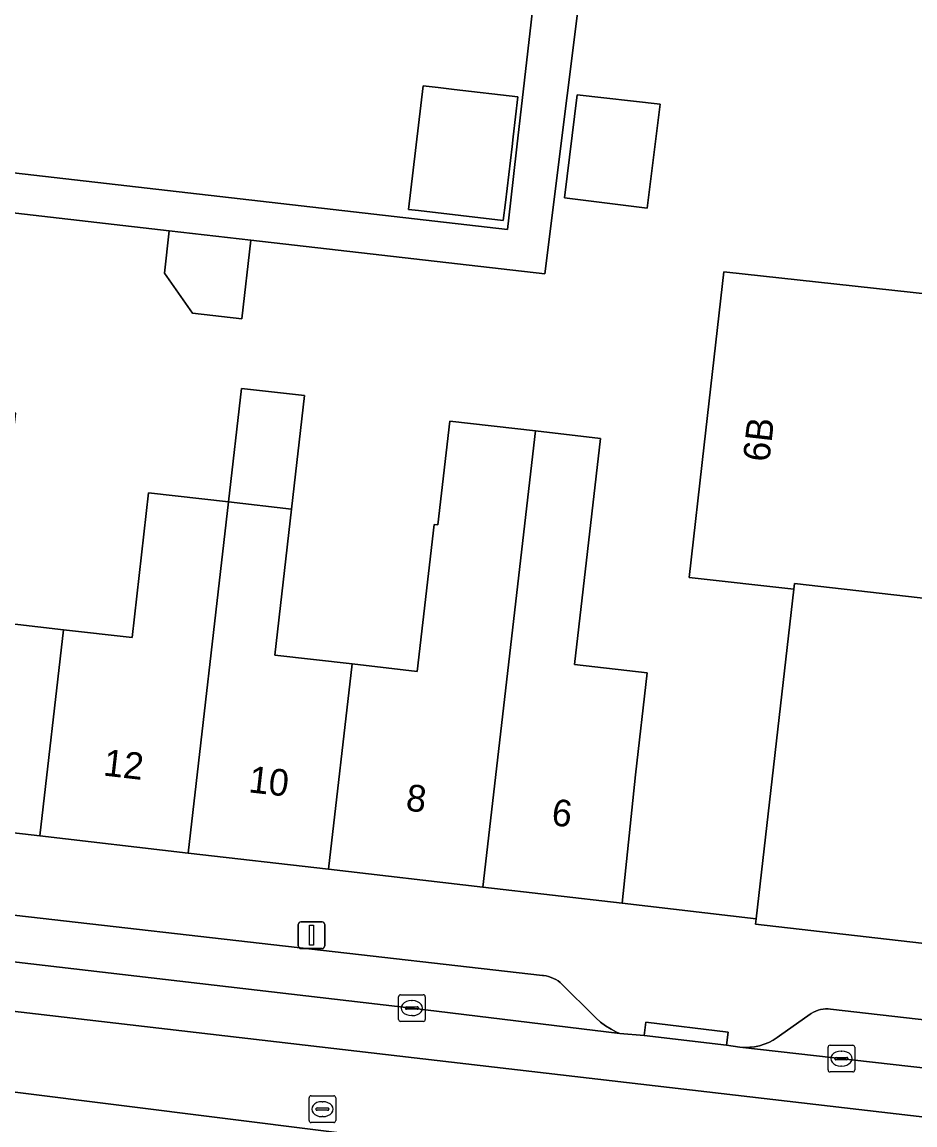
# Model space of a CAD drawing. Extents: x 161692 to 162379, y 380760 to 381678.
# Drawn here: x 162239.99 to 162273.45, y 381217.63 to 381258.94 of the extents above; entities that cross this region are included whole.
import ezdxf

# ---------------------------------------------------------------- set-up
doc = ezdxf.new("R2010")
doc.units = 0
for name, color, linetype in [('IMGEO_Erf', 7, 'Continuous'), ('IMGEO_Kolk', 7, 'Continuous'), ('IMGEO_Lichtmast', 7, 'Continuous'), ('IMGEO_Pand', 7, 'Continuous'), ('IMGEO_Pand_nummerreeks', 7, 'Continuous'), ('IMGEO_Parkeervlak_open', 7, 'Continuous'), ('IMGEO_Rijbaan_lokaal_gesloten', 7, 'Continuous'), ('IMGEO_Rioolput', 7, 'Continuous'), ('IMGEO_Voetpad_open', 7, 'Continuous')]:
    doc.layers.add(name, color=color, linetype=linetype)

msp = doc.modelspace()

# ---------------------------------------------------------------- linework, layer by layer
at = {"layer": 'IMGEO_Erf'}
for points in [[(162263.772, 381283.024), (162259.583, 381249.511), (162248.568, 381250.77), (162248.23, 381247.824), (162246.383, 381248.036), (162245.322, 381249.539), (162245.503, 381251.12), (162238.004, 381251.977)], [(162233.874, 381259.569), (162233.559, 381257.039), (162235.776, 381256.763), (162235.405, 381253.776), (162258.183, 381251.173), (162258.295, 381252.155), (162258.536, 381254.262), (162260.014, 381267.198)], [(162238.859, 381236.489), (162241.538, 381236.182), (162244.11, 381235.887), (162244.732, 381241.314), (162247.726, 381240.971), (162248.215, 381245.221), (162250.571, 381244.951), (162250.084, 381240.701), (162249.457, 381235.233), (162252.362, 381234.9), (162254.799, 381234.621), (162255.43, 381240.128), (162255.576, 381240.111), (162256.021, 381243.995), (162259.229, 381243.627), (162261.662, 381243.348), (162260.691, 381234.881), (162263.42, 381234.568), (162262.981, 381230.74), (162262.479, 381225.938), (162267.502, 381225.358), (162268.913, 381237.694), (162264.983, 381238.143), (162265.551, 381243.111), (162266.291, 381249.587), (162281.057, 381247.971)]]:
    msp.add_lwpolyline(points, dxfattribs=at)
for points in [[(162255.021, 381256.559), (162255.586, 381256.492), (162256.181, 381256.421), (162258.572, 381256.138), (162258.395, 381254.641), (162258.352, 381254.284), (162258.102, 381252.178), (162258.022, 381251.504), (162254.84, 381251.882), (162254.471, 381251.926)], [(162263.412, 381251.974), (162260.316, 381252.36), (162260.796, 381256.217), (162263.897, 381255.872)]]:
    msp.add_lwpolyline(points, close=True, dxfattribs=at)
at = {"layer": 'IMGEO_Kolk'}
for p, q in [((162254.1, 381221.582), (162254.1, 381222.434)), ((162254.175, 381222.508), (162255.027, 381222.508)), ((162255.101, 381222.434), (162255.101, 381221.582)), ((162254.359, 381222.002), (162254.359, 381222.014)), ((162254.797, 381221.965), (162254.399, 381221.965)), ((162254.402, 381222.051), (162254.8, 381222.051)), ((162254.588, 381222.288), (162254.613, 381222.288)), ((162254.843, 381222.014), (162254.843, 381222.002)), ((162255.027, 381221.508), (162254.175, 381221.508)), ((162254.611, 381221.728), (162254.586, 381221.728)), ((162270.192, 381219.692), (162270.192, 381220.544)), ((162270.267, 381220.618), (162271.119, 381220.618)), ((162270.68, 381220.398), (162270.705, 381220.398)), ((162271.193, 381220.544), (162271.193, 381219.692)), ((162270.451, 381220.112), (162270.451, 381220.124)), ((162270.889, 381220.075), (162270.491, 381220.075)), ((162270.494, 381220.161), (162270.892, 381220.161)), ((162270.703, 381219.838), (162270.678, 381219.838)), ((162270.935, 381220.124), (162270.935, 381220.112)), ((162271.119, 381219.618), (162270.267, 381219.618))]:
    msp.add_line(p, q, dxfattribs=at)
for points in [[(162254.1, 381221.582), (162254.1, 381222.434)], [(162254.175, 381222.508), (162255.027, 381222.508)], [(162255.101, 381222.434), (162255.101, 381221.582)], [(162255.027, 381221.508), (162254.175, 381221.508)], [(162270.192, 381219.692), (162270.192, 381220.544)], [(162270.267, 381220.618), (162271.119, 381220.618)], [(162271.193, 381220.544), (162271.193, 381219.692)], [(162271.119, 381219.618), (162270.267, 381219.618)]]:
    msp.add_lwpolyline(points, dxfattribs=at)
for centre, radius, start, end in [((162254.177, 381222.432), 0.0765, 91.552, 178.448), ((162254.177, 381222.432), 0.0765, 91.552, 178.448), ((162255.025, 381222.432), 0.0765, 1.552, 88.448), ((162255.025, 381222.432), 0.0765, 1.552, 88.448), ((162254.399, 381222.011), 0.0403, 85.8775, 175.7526), ((162254.396, 381222.001), 0.0366, 178.938, 274.7102), ((162254.8, 381222.008), 0.043, 264.8664, 352.4533), ((162254.804, 381222.013), 0.0386, 1.7309, 96.639), ((162254.177, 381221.584), 0.0765, 181.552, 268.448), ((162254.177, 381221.584), 0.0765, 181.552, 268.448), ((162255.025, 381221.584), 0.0765, 271.552, 358.448), ((162255.025, 381221.584), 0.0765, 271.552, 358.448), ((162270.269, 381220.542), 0.0765, 91.552, 178.448), ((162270.269, 381220.542), 0.0765, 91.552, 178.448), ((162271.117, 381220.542), 0.0765, 1.552, 88.448), ((162271.117, 381220.542), 0.0765, 1.552, 88.448), ((162270.491, 381220.121), 0.0403, 85.8775, 175.7526), ((162270.488, 381220.111), 0.0366, 178.938, 274.7102), ((162270.892, 381220.118), 0.043, 264.8664, 352.4533), ((162270.896, 381220.123), 0.0386, 1.7309, 96.639), ((162270.269, 381219.694), 0.0765, 181.552, 268.448), ((162270.269, 381219.694), 0.0765, 181.552, 268.448), ((162271.117, 381219.694), 0.0765, 271.552, 358.448), ((162271.117, 381219.694), 0.0765, 271.552, 358.448)]:
    msp.add_arc(centre, radius, start, end, dxfattribs=at)
for centre, major_axis, ratio, start_param, end_param in [((162254.587, 381222.008), (-0.387, 0.002), 0.722429, 4.712389, 7.853982), ((162254.612, 381222.008), (-0.39, 0.002), 0.717154, 1.570796, 4.712389), ((162270.679, 381220.118), (-0.387, 0.002), 0.722429, 4.712389, 7.853982), ((162270.704, 381220.118), (-0.39, 0.002), 0.717154, 1.570796, 4.712389)]:
    msp.add_ellipse(centre, major_axis=major_axis, ratio=ratio, start_param=start_param, end_param=end_param, dxfattribs=at)
at = {"layer": 'IMGEO_Lichtmast'}
for p, q in [((162250.442, 381225.239), (162251.232, 381225.239)), ((162251.232, 381225.239), (162250.442, 381225.239)), ((162250.342, 381224.339), (162250.342, 381225.139)), ((162250.342, 381225.139), (162250.342, 381224.339)), ((162251.332, 381225.139), (162251.332, 381224.339)), ((162251.332, 381224.339), (162251.332, 381225.139)), ((162251.232, 381224.239), (162250.442, 381224.239)), ((162250.442, 381224.239), (162251.232, 381224.239))]:
    msp.add_line(p, q, dxfattribs=at)
msp.add_lwpolyline([(162250.762, 381225.114), (162250.912, 381225.114), (162250.912, 381224.364), (162250.762, 381224.364), (162250.762, 381225.114)], dxfattribs=at)
for centre, start, end in [((162250.442, 381225.139), 90, 180), ((162250.442, 381225.139), 90, 180), ((162251.232, 381225.139), 0, 90), ((162251.232, 381225.139), 360, 90), ((162250.442, 381224.339), 180, 270), ((162250.442, 381224.339), 180, 270), ((162251.232, 381224.339), 270, 0), ((162251.232, 381224.339), 270, 0)]:
    msp.add_arc(centre, 0.1, start, end, dxfattribs=at)
at = {"layer": 'IMGEO_Pand'}
for points in [[(162254.471, 381251.926), (162254.84, 381251.882), (162258.022, 381251.504), (162258.102, 381252.178), (162258.352, 381254.284), (162258.395, 381254.641), (162258.572, 381256.138), (162256.181, 381256.421), (162255.586, 381256.492), (162255.021, 381256.559)], [(162260.796, 381256.217), (162260.316, 381252.36), (162263.412, 381251.974), (162263.897, 381255.872)], [(162248.568, 381250.77), (162245.503, 381251.12), (162245.322, 381249.539), (162246.383, 381248.036), (162248.23, 381247.824)], [(162294.86, 381246.396), (162281.057, 381247.971), (162266.291, 381249.587), (162265.551, 381243.111), (162264.983, 381238.143), (162268.913, 381237.694), (162268.938, 381237.91), (162293.569, 381235.098)], [(162247.726, 381240.971), (162250.084, 381240.701), (162250.571, 381244.951), (162248.215, 381245.221)], [(162241.538, 381236.182), (162238.859, 381236.489), (162239.754, 381244.298), (162237.14, 381244.598), (162235.323, 381229.075), (162240.652, 381228.46)], [(162259.229, 381243.627), (162256.021, 381243.995), (162255.576, 381240.111), (162255.43, 381240.128), (162254.799, 381234.621), (162252.362, 381234.9), (162251.476, 381227.209), (162257.263, 381226.541)], [(162259.229, 381243.627), (162257.263, 381226.541), (162262.479, 381225.938), (162262.981, 381230.74), (162263.42, 381234.568), (162260.691, 381234.881), (162261.662, 381243.348)], [(162247.726, 381240.971), (162244.732, 381241.314), (162244.11, 381235.887), (162241.538, 381236.182), (162240.652, 381228.46), (162246.212, 381227.817)], [(162247.726, 381240.971), (162246.212, 381227.817), (162251.476, 381227.209), (162252.362, 381234.9), (162249.457, 381235.233), (162250.084, 381240.701)], [(162293.569, 381235.098), (162268.938, 381237.91), (162268.913, 381237.694), (162267.502, 381225.358), (162267.479, 381225.155), (162291.159, 381222.448), (162292.219, 381223.29)]]:
    msp.add_lwpolyline(points, close=True, dxfattribs=at)
at = {"layer": 'IMGEO_Parkeervlak_open'}
for points in [[(162221.075, 381225.863), (162235.045, 381224.277), (162254.6, 381222.007), (162262.395, 381221.059), (162262.271, 381221.111), (162262.06, 381221.217), (162261.859, 381221.341), (162261.67, 381221.483), (162261.495, 381221.641), (162260.157, 381222.963), (162260.079, 381223.024), (162259.996, 381223.077), (162259.909, 381223.123), (162259.818, 381223.161), (162259.724, 381223.19), (162259.627, 381223.211), (162259.529, 381223.224), (162259.491, 381223.226), (162230.584, 381226.531)], [(162275.867, 381221.329), (162270.288, 381221.968), (162270.194, 381221.976), (162270.099, 381221.976), (162270.005, 381221.968), (162269.912, 381221.951), (162269.821, 381221.926), (162269.732, 381221.893), (162269.647, 381221.852), (162269.565, 381221.804), (162269.528, 381221.778), (162268.378, 381220.969), (162268.289, 381220.903), (162268.133, 381220.806), (162267.969, 381220.722), (162267.799, 381220.654), (162267.623, 381220.601), (162267.443, 381220.563), (162267.261, 381220.543), (162267.077, 381220.538), (162266.894, 381220.55), (162278.27, 381219.254)]]:
    msp.add_lwpolyline(points, dxfattribs=at)
at = {"layer": 'IMGEO_Rijbaan_lokaal_gesloten'}
for points in [[(162207.63, 381227.569), (162206.961, 381227.654), (162206.595, 381227.696), (162206.365, 381225.949), (162181.365, 381228.962), (162181.003, 381226.106), (162206.021, 381223.02), (162219.985, 381221.297), (162235.933, 381219.33), (162285.948, 381213.063), (162286.396, 381216.457), (162220.264, 381224.141), (162220.506, 381225.942)], [(162235.933, 381219.33), (162219.985, 381221.297), (162206.021, 381223.02), (162181.003, 381226.106), (162180.773, 381224.291), (162203.806, 381221.498), (162214.838, 381220.161), (162220.144, 381219.504), (162232.915, 381217.962), (162246.988, 381216.323), (162247.37, 381216.277), (162248.616, 381216.141), (162251.566, 381215.784), (162258.843, 381214.911), (162261.475, 381214.587), (162269.688, 381213.421), (162277.694, 381212.565), (162282.776, 381211.642), (162285.708, 381211.247), (162285.948, 381213.063)], [(162254.6, 381222.007), (162235.045, 381224.277), (162221.075, 381225.863), (162220.689, 381225.91), (162220.506, 381225.942), (162220.264, 381224.141), (162286.396, 381216.457), (162286.631, 381218.235), (162279.168, 381219.16), (162278.711, 381219.208), (162278.27, 381219.254), (162266.894, 381220.55), (162266.386, 381220.615), (162263.309, 381220.982), (162262.395, 381221.059)]]:
    msp.add_lwpolyline(points, close=True, dxfattribs=at)
at = {"layer": 'IMGEO_Rioolput'}
for p, q in [((162250.745, 381217.798), (162250.745, 381218.65)), ((162250.82, 381218.724), (162251.672, 381218.724)), ((162251.746, 381218.65), (162251.746, 381217.798)), ((162251.004, 381218.218), (162251.004, 381218.23)), ((162251.442, 381218.181), (162251.044, 381218.181)), ((162251.047, 381218.267), (162251.445, 381218.267)), ((162251.233, 381218.504), (162251.258, 381218.504)), ((162251.488, 381218.23), (162251.488, 381218.218)), ((162251.256, 381217.944), (162251.231, 381217.944)), ((162251.672, 381217.724), (162250.82, 381217.724))]:
    msp.add_line(p, q, dxfattribs=at)
for points in [[(162250.745, 381217.798), (162250.745, 381218.65)], [(162250.82, 381218.724), (162251.672, 381218.724)], [(162251.746, 381218.65), (162251.746, 381217.798)], [(162251.672, 381217.724), (162250.82, 381217.724)]]:
    msp.add_lwpolyline(points, dxfattribs=at)
for centre, radius, start, end in [((162250.822, 381218.648), 0.0765, 91.552, 178.448), ((162250.822, 381218.648), 0.0765, 91.552, 178.448), ((162251.67, 381218.648), 0.0765, 1.552, 88.448), ((162251.67, 381218.648), 0.0765, 1.552, 88.448), ((162251.044, 381218.227), 0.0403, 85.8775, 175.7526), ((162251.041, 381218.217), 0.0366, 178.938, 274.7102), ((162251.445, 381218.224), 0.043, 264.8664, 352.4533), ((162251.449, 381218.229), 0.0386, 1.7309, 96.639), ((162250.822, 381217.8), 0.0765, 181.552, 268.448), ((162250.822, 381217.8), 0.0765, 181.552, 268.448), ((162251.67, 381217.8), 0.0765, 271.552, 358.448), ((162251.67, 381217.8), 0.0765, 271.552, 358.448)]:
    msp.add_arc(centre, radius, start, end, dxfattribs=at)
for centre, major_axis, ratio, start_param, end_param in [((162251.232, 381218.224), (-0.387, 0.002), 0.722429, 4.712389, 7.853982), ((162251.257, 381218.224), (-0.39, 0.002), 0.717154, 1.570796, 4.712389)]:
    msp.add_ellipse(centre, major_axis=major_axis, ratio=ratio, start_param=start_param, end_param=end_param, dxfattribs=at)
at = {"layer": 'IMGEO_Voetpad_open'}
for points in [[(162260.014, 381267.198), (162258.536, 381254.262), (162258.295, 381252.155), (162258.183, 381251.173), (162235.405, 381253.776), (162227.061, 381254.815), (162222.099, 381255.433), (162221.768, 381253.998), (162226.873, 381253.362), (162227.279, 381253.312), (162232.613, 381252.648), (162232.864, 381252.617), (162238.004, 381251.977), (162245.503, 381251.12), (162248.568, 381250.77), (162259.583, 381249.511), (162263.772, 381283.024)], [(162267.479, 381225.155), (162267.502, 381225.358), (162262.479, 381225.938), (162257.263, 381226.541), (162251.476, 381227.209), (162246.212, 381227.817), (162240.652, 381228.46), (162235.323, 381229.075), (162230.216, 381229.665), (162229.966, 381229.694), (162224.64, 381230.309), (162218.981, 381230.963), (162216.381, 381231.145)], [(162230.584, 381226.531), (162259.491, 381223.226), (162259.529, 381223.224), (162259.627, 381223.211), (162259.724, 381223.19), (162259.818, 381223.161), (162259.909, 381223.123), (162259.996, 381223.077), (162260.079, 381223.024), (162260.157, 381222.963), (162261.495, 381221.641), (162261.67, 381221.483), (162261.859, 381221.341), (162262.06, 381221.217), (162262.271, 381221.111), (162262.395, 381221.059), (162263.309, 381220.982), (162263.368, 381221.478), (162266.445, 381221.111), (162266.386, 381220.615), (162266.894, 381220.55), (162267.077, 381220.538), (162267.261, 381220.543), (162267.443, 381220.563), (162267.623, 381220.601), (162267.799, 381220.654), (162267.969, 381220.722), (162268.133, 381220.806), (162268.289, 381220.903), (162268.378, 381220.969), (162269.528, 381221.778), (162269.565, 381221.804), (162269.647, 381221.852), (162269.732, 381221.893), (162269.821, 381221.926), (162269.912, 381221.951), (162270.005, 381221.968), (162270.099, 381221.976), (162270.194, 381221.976), (162270.288, 381221.968), (162275.867, 381221.329)], [(162291.159, 381222.448), (162267.479, 381225.155)]]:
    msp.add_lwpolyline(points, dxfattribs=at)
msp.add_lwpolyline([(162263.309, 381220.982), (162266.386, 381220.615), (162266.445, 381221.111), (162263.368, 381221.478)], close=True, dxfattribs=at)

# ---------------------------------------------------------------- texts
at = {"layer": 'IMGEO_Pand_nummerreeks'}
for s, rotation, p in [('6B', 83.48, (162267.99, 381242.439)), ('12', 353.4103, (162243.004, 381230.724)), ('10', 353.4103, (162248.448, 381230.096)), ('8', 353.4103, (162254.342, 381229.414)), ('6', 353.0048, (162259.799, 381228.866))]:
    msp.add_text(s, height=1, rotation=rotation, dxfattribs=at).set_placement(p)

doc.saveas('drawing.dxf')
